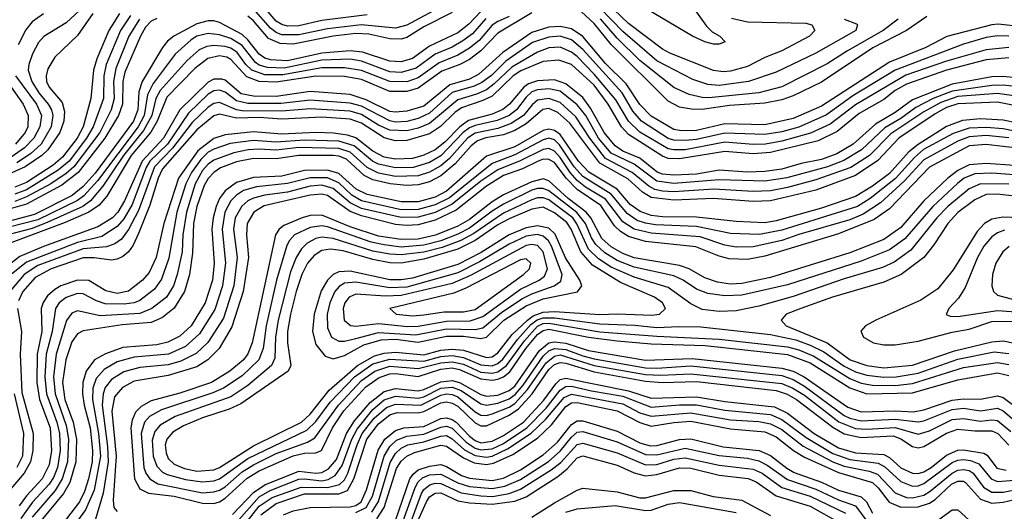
# Model space of a CAD drawing. Header units: inches. Extents: x 501365 to 657855, y 482276 to 547543.
# Tile 508 of 656: x 570507 to 573974, y 533416 to 535148. Entities that reach past the tile are written whole.
import ezdxf

# ---------------------------------------------------------------- set-up
doc = ezdxf.new("R2010")
doc.units = ezdxf.units.IN
doc.header["$MEASUREMENT"] = 0
doc.layers.add('A5573', color=7, linetype='Continuous')

msp = doc.modelspace()

# ---------------------------------------------------------------- linework, layer by layer
at = {"layer": 'A5573', "color": 5}
for points, elevation in [([(573013.5, 535153.5), (573070, 535140.2), (573275.4, 535135.4), (573295.5, 535130), (573307.2, 535110), (573287.4, 535090), (573190, 535037.7), (573130, 535015), (573070, 534982.7), (573010, 534966), (572984.4, 534964.4), (572950, 534969.3), (572796.5, 535030), (572770, 535044.4), (572650, 535135), (572519.9, 535259.9)], 3420), ([(572823.2, 535270), (572925.2, 535125.2), (572945.1, 535105.1), (572972.1, 535090), (572991, 535070), (572970, 535061.3), (572950, 535061.8), (572919.6, 535070), (572875.7, 535090), (572683.8, 535203.8)], 3380), ([(573410.2, 535150), (573452.8, 535132.8), (573456.8, 535130), (573450.7, 535110), (573310, 535030.3), (573170, 534963.1), (573072.6, 534930), (572970, 534915.5), (572930, 534919.1), (572877.2, 534937.2), (572750, 535003.3), (572630, 535106.4), (572510.5, 535230.5)], 3440), ([(570748.3, 535210), (570670, 535137.1), (570591.2, 535088.8), (570573, 535067), (570551.9, 535028.1), (570538.8, 534990), (570536.9, 534970), (570548.9, 534930), (570574.3, 534890), (570607.2, 534850), (570619.1, 534830), (570623.4, 534810), (570617.1, 534770), (570581.7, 534710), (570544.6, 534675.4), (570496.1, 534643.9)], 3260), ([(572010, 535204.2), (571870, 535129.1), (571830, 535118.6), (571710, 535130.1), (571590, 535115.7), (571490, 535094.2), (571430, 535094.6), (571410, 535102.5), (571390, 535117.5), (571330, 535186.7)], 3360), ([(571730, 535164.5), (571570, 535144.7), (571490, 535126), (571450, 535125.4), (571430, 535130.7), (571410, 535142.9), (571360, 535200)], 3340), ([(573701.2, 535158.8), (573629.6, 535110), (573510.9, 535049.1), (573330, 534927.9), (573230, 534879.1), (573190, 534865.3), (573130, 534853.5), (573005.8, 534845.8), (572910, 534831.8), (572872.3, 534832.3), (572830, 534839.8), (572790, 534860.6), (572590, 535060.7), (572530, 535134), (572470, 535189.1)], 3480), ([(570764.3, 535170), (570710, 535092.5), (570630, 535015.7), (570605.3, 534974.7), (570599.9, 534950), (570601.3, 534930), (570610.1, 534910), (570656.1, 534856.1), (570664.5, 534824.5), (570661.9, 534790), (570647.9, 534750), (570605.6, 534690), (570584.8, 534670), (570526.3, 534630), (570307.3, 534532.7)], 3280), ([(570990, 535152.4), (570970, 535142.2), (570950, 535121.1), (570931.8, 535090), (570877.3, 534962.8), (570869.7, 534930), (570868.3, 534850), (570854.2, 534810), (570806.1, 534730), (570711.9, 534610), (570655.3, 534564.7), (570530, 534497.6), (570414.4, 534465.6)], 3380), ([(572130, 535177.2), (572088.4, 535131.6), (572050, 535102), (571950, 535054.7), (571890, 535011), (571850, 534999.6), (571810, 535002), (571713.7, 535033.7), (571670, 535038.4), (571570.1, 535030.1), (571450, 535003.4), (571390, 535006.2), (571370, 535012.5), (571350, 535026), (571310, 535077.4), (571290, 535095.7), (571210, 535138.5), (571190, 535143.9), (571170, 535143.6), (571130, 535133), (571049.2, 535090), (571027.3, 535072.7), (571010, 535050), (570938.4, 534930), (570926.6, 534893.4), (570922.9, 534830), (570907.9, 534790), (570772.2, 534607.8), (570730, 534560.2), (570691.1, 534528.9), (570558.4, 534461.6), (570447.8, 534432.2)], 3420), ([(572310, 535172.2), (572190, 535100.6), (572130, 535037.9), (572090, 535007.9), (572056.1, 534990), (571993.4, 534966.6), (571910, 534906.2), (571870, 534894.7), (571810, 534895.2), (571710, 534936.9), (571650, 534947.4), (571549.5, 534949.5), (571410, 534927.3), (571350, 534929.7), (571307, 534947), (571250, 535008.2), (571235.6, 535015.6), (571210, 535020.5), (571169.1, 535010.9), (571123.8, 534976.2), (571024.7, 534875.3), (570990.3, 534790), (570968, 534752), (570899, 534670), (570813.7, 534526.3), (570786, 534494), (570750.1, 534469.9), (570667, 534433), (570470, 534359.1)], 3480), ([(572230, 535159.2), (572190, 535141.3), (572170, 535128.6), (572124.9, 535075.1), (572090, 535047), (572050, 535022.9), (571984, 534996.1), (571910, 534943), (571870, 534929.3), (571810, 534930), (571710, 534968.8), (571650, 534978.8), (571570, 534978.5), (571433.3, 534953.3), (571370, 534953.2), (571323.7, 534970), (571302.8, 534990), (571272.3, 535032.3), (571250, 535047.6), (571230, 535053.9), (571190, 535057.1), (571166.1, 535053.9), (571138, 535042), (571096, 535004), (571001.8, 534898.2), (570986.2, 534870), (570971.5, 534810), (570942.9, 534757.1), (570872.7, 534670), (570799.1, 534560.9), (570756, 534510), (570728.8, 534490), (570605.5, 534434.5), (570550, 534412.7), (570470, 534390.9)], 3460), ([(572147.8, 535152.2), (572101.4, 535098.6), (572067.1, 535072.9), (572030, 535051.1), (571970, 535026.3), (571902.4, 534977.6), (571850, 534962.2), (571810, 534964.8), (571710, 535001.5), (571670, 535008.3), (571570, 535004.8), (571437.5, 534977.5), (571379.2, 534979.2), (571350, 534987.7), (571336.9, 534996.9), (571290, 535057.3), (571250, 535082.1), (571210, 535094.5), (571170, 535099.5), (571130.6, 535089.4), (571110, 535077.4), (571053.5, 535026.5), (570976.6, 534923.4), (570956.8, 534883.2), (570944.5, 534810), (570923.7, 534770), (570780.3, 534579.7), (570732.5, 534527.5), (570709.6, 534510.4), (570570, 534442.9), (570470, 534416.5)], 3440), ([(570858.6, 535170), (570820.5, 535110), (570778.3, 535010), (570766.1, 534970), (570757.4, 534870), (570729.7, 534770), (570708.7, 534730), (570656.8, 534663.2), (570624.7, 534635.3), (570530, 534574.5), (570490, 534557.6)], 3320), ([(570897, 535163), (570861.5, 535110), (570811.6, 534990), (570802.6, 534950), (570801.9, 534870), (570765.4, 534770), (570742.3, 534730), (570680.7, 534650), (570642.5, 534617.5), (570530, 534549), (570490, 534533)], 3340), ([(570929, 535150), (570890.7, 535090), (570844.6, 534975.4), (570837.2, 534930), (570838.8, 534870), (570828.3, 534830), (570788.9, 534750), (570696.9, 534630), (570670, 534606.1), (570616.3, 534570), (570530, 534523.4), (570490, 534507.7)], 3360), ([(570590, 535168.2), (570550, 535139.9), (570527.7, 535112.3), (570501, 535059)], 3240), ([(572030, 535173.4), (571930, 535122.7), (571870, 535085.7), (571850, 535079.5), (571810, 535079.9), (571736.5, 535096.5), (571690, 535098.7), (571610, 535089.8), (571470, 535062.2), (571423.6, 535063.6), (571382.2, 535082.2), (571330, 535143.4), (571310, 535160.2)], 3380), ([(573600.3, 535150), (573547.6, 535110), (573421.3, 535038.7), (573350, 534991.9), (573190, 534910.8), (573110, 534889.8), (572932.9, 534872.9), (572910, 534873.5), (572864.3, 534884.3), (572810, 534908.9), (572690, 535004.3), (572610, 535082.6), (572551.3, 535151.3)], 3460), ([(574037.4, 535122.6), (573951.9, 535131.9), (573930, 535130), (573771.8, 535088.2), (573697.3, 535050), (573570, 534997.8), (573330, 534843.3), (573230, 534799.9), (573130, 534778.1), (572990, 534780.9), (572890, 534758), (572836.8, 534756.8), (572810, 534761), (572730, 534808.6), (572690, 534849.6), (572642.5, 534922.5), (572570, 534993.4), (572490, 535089), (572450, 535115.5), (572410, 535124.4), (572370, 535121.4), (572310, 535103.2), (572207.6, 535032.4), (572123.9, 534956.1), (572090, 534938.5), (572021.5, 534918.5), (571930, 534843.5), (571870, 534825.1), (571830, 534821.9), (571810, 534825), (571726.1, 534866.1), (571670, 534883.8), (571530, 534894.5), (571410, 534877.7), (571330, 534878), (571287, 534887), (571230, 534935.1), (571218.8, 534938.8), (571190, 534938.1), (571170, 534928), (571070, 534830.5), (571012.9, 534730), (570937.8, 534650), (570875.9, 534510), (570852.3, 534470), (570833.2, 534450), (570781.4, 534418.6), (570590.6, 534349.4), (570506.6, 534313.4), (570461.7, 534278.3)], 3520), ([(573989.8, 535090.2), (573950, 535091.2), (573910, 535084.7), (573830, 535061.4), (573590, 534970.1), (573440.7, 534879.3), (573347.3, 534812.7), (573250.2, 534769.8), (573190, 534752.9), (573130, 534743.2), (572990, 534748.2), (572890, 534726.4), (572850, 534722.3), (572810, 534723.3), (572790, 534729.6), (572696.6, 534790), (572665.7, 534825.7), (572627.7, 534890), (572490, 535043.1), (572450, 535077), (572410, 535090), (572370, 535086.9), (572313, 535067), (572218, 535002), (572168.3, 534951.7), (572133.7, 534926.3), (572106.6, 534913.4), (572030, 534891), (571950, 534819), (571910, 534799.3), (571870, 534789.6), (571830, 534787.5), (571810, 534791.3), (571710, 534843.3), (571670, 534854.1), (571530, 534864.9), (571427.6, 534852.4), (571310, 534853.1), (571270, 534862.6), (571230, 534892.1), (571210, 534900.1), (571190, 534897.6), (571170, 534886.1), (571101.6, 534818.4), (571026.8, 534710), (570965.2, 534650), (570952.2, 534627.8), (570902.7, 534497.3), (570873.6, 534446.4), (570850, 534419), (570795.6, 534384.4), (570710, 534362.7), (570530, 534293.8), (570476.7, 534250)], 3540), ([(573990, 535050.4), (573910, 535042), (573770, 535002.3), (573627.2, 534952.8), (573450, 534848.4), (573360.4, 534779.6), (573291.9, 534748.1), (573190, 534719.8), (573132.7, 534710), (573090, 534708), (572990, 534715.9), (572850, 534689.7), (572810, 534689), (572790, 534693.4), (572690, 534752), (572650.8, 534790), (572606.1, 534866.1), (572530, 534955.8), (572470, 535018.7), (572450, 535033.9), (572410, 535051), (572370, 535048.4), (572330, 535033.7), (572239.2, 534980.8), (572178, 534922), (572150, 534901.3), (572114.7, 534885.3), (572050, 534866), (571950, 534782.6), (571910, 534765.2), (571870, 534756), (571810, 534758.5), (571770, 534776.2), (571710, 534814.1), (571670, 534825.4), (571530, 534834), (571430, 534825.2), (571290, 534827.4), (571270, 534830.3), (571210, 534855.7), (571190, 534852.5), (571170, 534839.8), (571114, 534786), (571044.4, 534695.6), (570981.1, 534630), (570924.7, 534475.3), (570890, 534409.2), (570864.7, 534375.3), (570841.4, 534358.6), (570812.8, 534347.2), (570730, 534340.3), (570570, 534282), (570521.9, 534250), (570472.1, 534190)], 3560), ([(573990, 535013.6), (573910, 535006.8), (573769.9, 534970.1), (573630, 534921), (573590, 534897.9), (573550, 534866.5), (573462.3, 534817.7), (573385.8, 534754.2), (573318.7, 534721.3), (573150, 534679.8), (573090, 534675.6), (572990, 534683.6), (572830, 534657.3), (572790, 534659.2), (572770, 534666.9), (572650, 534743.5), (572625.3, 534770), (572578.8, 534850), (572530, 534917), (572450, 534990), (572405.3, 535005.3), (572350, 535001), (572271.7, 534968.3), (572244.9, 534950), (572170, 534878.6), (572137, 534863), (572062.1, 534837.9), (572038.8, 534821.2), (571988.1, 534771.9), (571950, 534746.3), (571870, 534722.4), (571830, 534721.2), (571790, 534731.2), (571710, 534783.5), (571670, 534797), (571570, 534804.6), (571430, 534797.9), (571350, 534803.9), (571270, 534801.5), (571210, 534814.6), (571190, 534809.3), (571130, 534760.3), (571010, 534622.6), (570994.3, 534590), (570965, 534495), (570925, 534395), (570906, 534354), (570889.3, 534330.7), (570870, 534313.9), (570850, 534304.3), (570830, 534300.9), (570768.7, 534308.7), (570730, 534308.7), (570617.6, 534270), (570560.7, 534239.3), (570517.3, 534190), (570502.5, 534157.5)], 3580), ([(570492.1, 534950), (570565.6, 534850), (570582.8, 534810), (570577.9, 534770), (570556.4, 534730), (570523.2, 534696.8), (570476.6, 534663.4)], 3240), ([(574170, 534928.9), (573967.8, 534947.8), (573930, 534946.9), (573790, 534920.8), (573650, 534865.3), (573590, 534821.4), (573520, 534780), (573442, 534710), (573384.4, 534675.6), (573330, 534655.7), (573258.8, 534641.2), (573190, 534621), (573130, 534613), (573070, 534610.9), (572970, 534617.4), (572890, 534604.1), (572810, 534600), (572770, 534603.4), (572750.9, 534610.9), (572690, 534659.8), (572630, 534684.9), (572603.3, 534703.3), (572564.6, 534750), (572516.3, 534836.3), (572490, 534874), (572430, 534922.2), (572390, 534936.2), (572330, 534932), (572298.6, 534921.4), (572281.8, 534910), (572231.1, 534850), (572207.9, 534832.1), (572170, 534815.4), (572087.5, 534792.5), (572056.2, 534770), (572003.9, 534716.1), (571970, 534689.3), (571930, 534670.8), (571890, 534659.2), (571830, 534656.4), (571790, 534664), (571750, 534684.8), (571690, 534731.3), (571661.5, 534741.5), (571611.4, 534748.6), (571550, 534750.5), (571430, 534744.1), (571330, 534752.7), (571230, 534742.8), (571190, 534728.9), (571133.6, 534686.4), (571065.6, 534590), (571013.6, 534430), (570986.9, 534310), (570962.1, 534257.9), (570938.9, 534230), (570890, 534192), (570850, 534183.3), (570810, 534192.3), (570750, 534229.2), (570710, 534230), (570651.6, 534210), (570630, 534197.4), (570604.9, 534175.1), (570588.9, 534151.1), (570582.6, 534130), (570584.6, 534050), (570568.3, 533970), (570567, 533870), (570576.1, 533810), (570614, 533710), (570618.6, 533630), (570610, 533579.9), (570585.5, 533530), (570530, 533470.6), (570504.3, 533435.7)], 3620), ([(570462.5, 534930), (570518.3, 534850), (570536.2, 534810), (570534.9, 534770), (570526.2, 534750), (570491.5, 534710)], 3220), ([(574170, 534894.5), (573970, 534916.9), (573930, 534916.6), (573790, 534896.3), (573723.1, 534870), (573661.8, 534838.2), (573610, 534800.2), (573552.9, 534767.1), (573470.5, 534689.5), (573408.7, 534651.3), (573351, 534629), (573208.6, 534591.4), (573130, 534578.9), (572970, 534583.9), (572810, 534570.6), (572750, 534579), (572670, 534639), (572590, 534677.9), (572545.2, 534730), (572500.2, 534810), (572470, 534848.3), (572410, 534895.6), (572370, 534904.6), (572330, 534901.3), (572310, 534893.4), (572290, 534875), (572256.6, 534830), (572229.7, 534810), (572187.6, 534792.4), (572110, 534775.5), (572090, 534766.4), (572068.4, 534750), (571990, 534668.4), (571950, 534645), (571892.3, 534627.7), (571830, 534625.5), (571770, 534638.7), (571749.5, 534649.5), (571684, 534704), (571630, 534720.5), (571510, 534723.9), (571410, 534716.7), (571330, 534722.6), (571248.2, 534711.8), (571190, 534692.3), (571170, 534681), (571144.2, 534655.8), (571111.7, 534610), (571091.4, 534570), (571060.4, 534470), (571031.7, 534308.3), (571006.2, 534233.8), (570981.4, 534198.6), (570930, 534158.7), (570909.8, 534150.1), (570874, 534146), (570807.4, 534147.4), (570777.2, 534157.2), (570730, 534182.7), (570710, 534183.4), (570670, 534169.6), (570645.5, 534150), (570632.4, 534130), (570620.4, 534050), (570599.7, 533970), (570595.5, 533890), (570600.9, 533830), (570637.3, 533730), (570646.7, 533690), (570649.3, 533630), (570639.5, 533570), (570625.1, 533534.9), (570610, 533512), (570551.1, 533448.9), (570510, 533391)], 3640), ([(574250, 534844.9), (573950, 534888.2), (573810, 534876.9), (573750, 534856), (573690, 534823.3), (573574.2, 534745.8), (573498.8, 534670), (573432.9, 534627.1), (573310, 534583.8), (573210, 534556.3), (573150, 534545.5), (573090, 534542.8), (572951.4, 534551.4), (572810, 534541.3), (572770, 534543.4), (572742.9, 534550), (572721.6, 534561.6), (572663.7, 534610), (572570, 534659.5), (572514.9, 534730), (572465.5, 534805.5), (572410, 534855.7), (572370, 534870.8), (572330, 534864.4), (572311.6, 534848.4), (572281, 534810), (572237.6, 534782.4), (572190, 534765), (572110, 534748.4), (572083.8, 534730), (572020.6, 534659.4), (571990, 534632.8), (571950, 534610.5), (571910, 534598.2), (571830, 534596), (571770, 534606.9), (571730, 534627.3), (571670, 534681.4), (571630, 534694.6), (571490, 534697.4), (571410, 534688.2), (571350, 534692), (571310.9, 534689.1), (571260.7, 534679.3), (571190, 534653.5), (571170, 534639.1), (571150, 534616.6), (571124.7, 534570), (571093.6, 534470), (571081.5, 534390), (571078.2, 534330), (571060.7, 534250), (571048.1, 534210), (571023.4, 534170), (570971.9, 534130), (570930, 534113.1), (570790, 534105.2), (570710, 534121.9), (570690, 534114), (570671.4, 534088.6), (570635.3, 533970), (570625.6, 533890), (570630.9, 533830), (570670, 533717.9), (570678.3, 533670), (570674.8, 533590), (570656.4, 533530), (570631, 533490), (570550, 533395.7)], 3660), ([(574050, 534837.9), (573950, 534857.8), (573810, 534851.5), (573770, 534838.3), (573730, 534816.5), (573602.1, 534730), (573528.1, 534651.9), (573450, 534598.7), (573310, 534547.6), (573150, 534509.6), (573090, 534507.8), (572950, 534518.6), (572810, 534512.4), (572730, 534521.8), (572699.9, 534539.9), (572647.6, 534587.6), (572550, 534642.4), (572443.4, 534783.4), (572401.1, 534821.1), (572370, 534835.3), (572348.3, 534831.7), (572290, 534781.3), (572250, 534757.9), (572210, 534742.1), (572147.9, 534732.1), (572118.8, 534721.2), (572096.5, 534703.5), (572039.8, 534640.2), (571990, 534597.9), (571950, 534576.5), (571910, 534565.9), (571870, 534563.9), (571810.8, 534569.2), (571750, 534583.2), (571719.6, 534599.6), (571656.9, 534656.9), (571630, 534667.5), (571610, 534669.4), (571490, 534670), (571410, 534657.7), (571330, 534659.3), (571270, 534646.7), (571214.2, 534625.8), (571190.3, 534609.7), (571170, 534588.6), (571156.6, 534563.4), (571130.4, 534490), (571118.1, 534430), (571115, 534325), (571104.8, 534250), (571087, 534190), (571050, 534131.6), (571010, 534099.4), (570970, 534081.6), (570867.5, 534072.5), (570730, 534051.9), (570710, 534041.3), (570690, 534013), (570668.7, 533950), (570657.8, 533870), (570665.7, 533810), (570695, 533730), (570706.7, 533670), (570704.4, 533590), (570682.9, 533517.1), (570660.8, 533479.2), (570570.6, 533369.4)], 3680), ([(574290, 534728.6), (573970, 534793.6), (573890, 534798.1), (573826.8, 534793.2), (573770, 534771.4), (573670, 534708.8), (573637.7, 534682.3), (573570, 534606.1), (573510, 534561.9), (573450, 534525), (573330, 534484.5), (573170, 534439), (573130, 534432.5), (573030, 534436.8), (572890, 534452.2), (572770, 534453.2), (572730, 534458.7), (572691.8, 534471.8), (572656.9, 534496.9), (572610, 534550.4), (572510.8, 534610.8), (572474.4, 534650), (572410, 534743), (572390, 534757.4), (572370, 534762.7), (572350, 534757.4), (572250, 534700.4), (572150, 534667), (572010, 534544), (571970, 534523.2), (571910, 534506.8), (571850, 534506.6), (571730, 534531.8), (571691.1, 534551.1), (571630, 534606.2), (571590, 534617.6), (571510, 534616.8), (571430, 534597.2), (571330, 534592), (571270, 534574.8), (571230, 534545.3), (571210, 534517.7), (571197.9, 534490), (571187.4, 534450), (571183.1, 534410), (571191.1, 534290), (571185.6, 534230), (571159.7, 534150), (571110.8, 534070), (571070, 534032.9), (571028.5, 534011.5), (570990, 534002.4), (570870, 533992.7), (570808.8, 533971.2), (570770, 533949.3), (570741.1, 533910), (570729.3, 533870), (570727.3, 533830), (570733.3, 533790), (570754.7, 533710), (570763.4, 533630), (570761.2, 533590), (570749, 533530), (570734.5, 533485.5), (570716.7, 533450), (570610, 533310)], 3720), ([(574163.4, 534723.4), (573970, 534763.7), (573910, 534768.6), (573850, 534765.5), (573793.3, 534746.7), (573689.8, 534690.2), (573657.1, 534662.9), (573591.1, 534588.9), (573502, 534518), (573456.4, 534490), (573190, 534405.9), (573111.5, 534391.5), (573010, 534395.1), (572890, 534419.4), (572745.5, 534425.5), (572710, 534431), (572681.1, 534441.1), (572645.2, 534465.2), (572590, 534533.8), (572490, 534595.7), (572459.5, 534630), (572407.5, 534707.5), (572390, 534725.2), (572370, 534730.9), (572350, 534724.6), (572250, 534672), (572170, 534641.8), (572019.6, 534520.4), (571970, 534495.2), (571910, 534479.4), (571850, 534478.6), (571710, 534510), (571676.3, 534530), (571630, 534573.2), (571590, 534591), (571529.2, 534590.8), (571450, 534570.9), (571341, 534559), (571294.3, 534545.7), (571269.8, 534530.2), (571250.3, 534510), (571229.5, 534470), (571219.6, 534410), (571231.6, 534290), (571221.3, 534210), (571193.2, 534126.8), (571139.2, 534040.8), (571090, 533997.1), (571030.7, 533970), (570910, 533959.3), (570850, 533943.1), (570803.9, 533916.1), (570775.9, 533884.1), (570764.6, 533850), (570762.6, 533810), (570784.1, 533690), (570790.6, 533610), (570769.3, 533490.7), (570738.8, 533421.2), (570650, 533300.5)], 3740), ([(573990, 534731.5), (573910, 534739.6), (573850, 534734.7), (573810, 534720), (573690, 534654.3), (573620.8, 534579.2), (573537.4, 534502.6), (573476.8, 534463.2), (573430, 534442.9), (573250, 534391.4), (573190, 534369.8), (573090, 534348.3), (573030, 534347), (572990, 534354.2), (572902.7, 534382.7), (572730, 534396.1), (572670, 534410.1), (572630, 534436.1), (572570, 534516), (572498.5, 534558.5), (572470, 534581.6), (572445, 534610), (572410, 534663), (572390, 534685.2), (572370, 534694.2), (572350, 534691.2), (572269.1, 534650.9), (572190, 534619.4), (572130, 534579.3), (572030, 534497.6), (571970, 534468.2), (571910, 534452.4), (571850, 534450.9), (571710, 534482.4), (571670, 534502.2), (571610, 534553.5), (571570, 534565.1), (571530, 534561.3), (571450, 534540.4), (571370, 534529.4), (571330, 534519.4), (571309.7, 534510), (571288.6, 534491.4), (571265.6, 534450), (571259.5, 534410), (571272.3, 534310), (571260.3, 534210), (571224, 534096), (571169.1, 534010.9), (571127.8, 533972.2), (571074.5, 533945.5), (571030, 533931.8), (570930, 533922.6), (570873.1, 533906.9), (570830, 533880.1), (570807.9, 533852.1), (570800.3, 533830), (570796.9, 533790), (570815.8, 533644.2), (570817.7, 533590), (570800.3, 533479.7), (570768.2, 533368.2)], 3760), ([(574010, 534696.6), (573910, 534708.1), (573850, 534703.9), (573710, 534628.5), (573570, 534482.1), (573515.9, 534444.1), (573390, 534393.1), (573130, 534314.3), (573070, 534303), (573005.1, 534305.1), (572970, 534314.5), (572888.1, 534348.1), (572710, 534367), (572650, 534384.3), (572622, 534402), (572601.5, 534421.5), (572553.4, 534493.4), (572469.6, 534550), (572430.9, 534590), (572390, 534644.5), (572370, 534655.7), (572350, 534656), (572330, 534648.9), (572277.1, 534622.9), (572210, 534598.5), (572150, 534561), (572043.6, 534476.4), (571970, 534441.2), (571910, 534425.8), (571870, 534422.6), (571830, 534426.8), (571710, 534456.9), (571670, 534472.6), (571590, 534528.7), (571570, 534533.3), (571530, 534529.8), (571367.8, 534492.2), (571330.8, 534470), (571307.9, 534430), (571305.3, 534390), (571312.8, 534310), (571293.3, 534190), (571254.2, 534065.8), (571209.5, 533990), (571169.1, 533950), (571130, 533924.9), (571030, 533895), (570910, 533875), (570868.1, 533851.9), (570841, 533819), (570830.7, 533769.3), (570846.4, 533610), (570835.2, 533455.2), (570838.1, 533430), (570850, 533415.6)], 3780), ([(574010, 534634.5), (573910, 534641.1), (573850, 534636.5), (573810, 534617.1), (573775.5, 534590), (573690.7, 534509.3), (573610, 534415.3), (573550, 534373.6), (573430, 534326.3), (573150, 534239.7), (573050, 534218.2), (573010, 534216.6), (572963.6, 534223.6), (572918.7, 534238.7), (572864, 534270), (572830, 534282.5), (572670.9, 534309.1), (572630, 534323.9), (572590, 534348.1), (572556.9, 534376.9), (572518.2, 534450), (572501.7, 534470), (572438.3, 534518.3), (572370, 534580.1), (572350, 534587.6), (572310, 534576.9), (572210, 534531.5), (572170, 534506.7), (572090, 534443.8), (572050, 534420.6), (571971.4, 534388.6), (571910, 534374.8), (571850, 534373.2), (571770, 534385.3), (571670, 534418.2), (571570, 534459.5), (571530, 534457.7), (571501.1, 534450), (571436.8, 534423.2), (571420.1, 534410), (571407.8, 534390), (571325.6, 534010), (571310, 533970.9), (571294.3, 533950), (571247.1, 533910), (571182.2, 533870), (571070, 533832.3), (570970, 533804.7), (570934.1, 533785.9), (570914.4, 533765.6), (570902.3, 533737.7), (570898.2, 533710), (570910.9, 533530.9), (570930, 533495.5), (570960.2, 533480.2), (571050, 533469.4), (571150, 533444.9), (571190, 533444), (571210, 533450), (571230, 533462.7), (571307.5, 533532.5), (571350, 533558.6), (571470, 533612), (571510, 533620.4), (571550, 533621.9), (571569.4, 533630.6), (571607.8, 533710), (571647.9, 533770), (571725.7, 533854.3), (571772.5, 533887.5), (571810, 533900.9), (571830, 533902), (571910, 533891.5), (571990, 533916.8), (572030, 533921), (572055.9, 533915.9), (572130, 533882.3), (572170, 533878.3), (572190, 533881.1), (572210, 533889.5), (572232.3, 533907.7), (572289.3, 533990), (572330, 534038.4), (572350, 534053.3), (572370, 534057.6), (572510, 534029.7), (572610, 534016.6), (572730, 534005.9), (572920.7, 534000.7), (573210, 533968.3), (573290, 533939.4), (573430, 533851.5), (573490, 533829.9), (573650, 533833.9), (573810, 533879.8), (573950, 533903.9), (573990, 533894.1)], 3820), ([(574010, 534601.4), (573930, 534607.2), (573870, 534605.3), (573832, 534590), (573810, 534572), (573722.4, 534490), (573624, 534376), (573570, 534337.6), (573470, 534297.8), (573210, 534213.9), (573050, 534177.1), (572990, 534174.7), (572930, 534183.2), (572890, 534198.8), (572842.9, 534230), (572810, 534245.5), (572670, 534275.8), (572610, 534299.8), (572567.1, 534327.1), (572535.4, 534355.4), (572519.6, 534379.6), (572498.8, 534430), (572468.5, 534468.5), (572370, 534544.7), (572350, 534553.2), (572330, 534553.6), (572310, 534547.3), (572210, 534498.3), (572170, 534473.9), (572090, 534413.3), (572050, 534391.9), (571990, 534369.2), (571930, 534353.6), (571850, 534347), (571790, 534354.5), (571744.2, 534364.2), (571590, 534418.1), (571570, 534421.6), (571530, 534416), (571474, 534390), (571456.4, 534370), (571447.8, 534352.2), (571411, 534230), (571374, 534070), (571364.1, 533990), (571349.2, 533950), (571290, 533893), (571224.7, 533850), (571186.8, 533833.2), (571006.5, 533773.5), (570963.1, 533750), (570945.9, 533730), (570934.5, 533690), (570943.6, 533570), (570950.3, 533550), (570965.1, 533530), (570993.2, 533513.2), (571150, 533481.6), (571190, 533484.2), (571210, 533490.6), (571230, 533502.7), (571290, 533554.9), (571330, 533580.2), (571410, 533619.3), (571520.2, 533659.8), (571545.6, 533674.4), (571629.2, 533790), (571710, 533877), (571757.4, 533910), (571810, 533927.3), (571910, 533918.6), (571990, 533939.1), (572030, 533942.7), (572070, 533934), (572130, 533906.2), (572170, 533902.8), (572190, 533907.2), (572220.4, 533930), (572283.8, 534016.2), (572330, 534068), (572350, 534077.2), (572370, 534079.3), (572550, 534048.1), (572750, 534032.7), (572970, 534023), (573210, 533996), (573250, 533985.4), (573303.2, 533963.2), (573430, 533884.4), (573470, 533867.9), (573510, 533860), (573590, 533859.5), (573650, 533866.2), (573830, 533922.7), (573950, 533940.9), (573990, 533933.7)], 3840), ([(573990, 534568.2), (573890, 534569.7), (573850, 534552.3), (573775, 534490), (573736.8, 534450), (573644.3, 534335.7), (573586, 534294), (573544.5, 534275.5), (573410, 534234.8), (573230, 534172.6), (573110, 534139.1), (573030, 534122.6), (572970, 534119.4), (572910, 534126.9), (572870, 534146.4), (572790, 534204.5), (572670, 534241), (572590, 534275.9), (572545.3, 534305.3), (572510, 534339.7), (572469.1, 534429.1), (572453.9, 534450), (572370, 534513), (572350, 534520), (572330, 534519.9), (572310, 534513.5), (572210, 534466.1), (572105.4, 534394.6), (572060.1, 534370), (571994.5, 534345.5), (571930, 534329.4), (571850, 534319.9), (571810, 534322.2), (571750, 534333), (571610, 534376.8), (571570, 534381.4), (571550, 534377), (571519.4, 534360.6), (571499, 534341), (571480.3, 534310), (571460.2, 534259.8), (571416.2, 534090), (571407.9, 534030), (571404.6, 533955.4), (571393.1, 533930), (571310, 533859), (571250, 533819.8), (571053.8, 533750), (571000.8, 533719.2), (570982.8, 533697.2), (570973.4, 533666.6), (570976.6, 533610), (570990, 533575.2), (571010, 533554.5), (571025.6, 533545.6), (571090, 533528.2), (571150, 533519.8), (571190, 533523.2), (571210, 533530), (571310, 533601.8), (571518.1, 533701.9), (571550, 533732.2), (571599.9, 533800.1), (571685.9, 533890), (571750, 533935.2), (571810, 533952.2), (571930, 533944.7), (571990, 533961.1), (572030, 533964.6), (572070, 533958.2), (572130, 533932.1), (572170, 533928.2), (572190, 533936.5), (572207.6, 533952.4), (572259.2, 534020.8), (572306.2, 534073.8), (572328.8, 534091.2), (572350, 534098), (572390, 534098), (572550, 534076.3), (572672.4, 534072.4), (572750, 534063.6), (572827.7, 534067.7), (572905.6, 534065.6), (573150, 534038.5), (573239.7, 534019.7), (573290, 534001.1), (573338.2, 533978.2), (573410, 533927.2), (573450, 533907.9), (573490, 533895.7), (573548.9, 533888.9), (573592.6, 533890), (573670, 533902.2), (573810, 533952.3), (573937.8, 533977.8), (573990, 533972.3)], 3860), ([(574010, 534526.4), (573950, 534533.6), (573910, 534532), (573870, 534513.8), (573810, 534468.2), (573775, 534430), (573725.7, 534354.3), (573690, 534310.7), (573610.2, 534249.8), (573550, 534223.6), (573369.3, 534170), (573257.1, 534130), (573205.9, 534110), (573188.1, 534090), (573205.4, 534070), (573350, 534009.3), (573431.3, 533950), (573490, 533930), (573550, 533921.4), (573650, 533930.6), (573798.5, 533981.5), (573930, 534013.5), (573970, 534016.2), (574010, 534008.1)], 3880), ([(574030, 534449.6), (573968.3, 534451.7), (573930, 534445.7), (573904.2, 534430), (573877.9, 534402.1), (573793.6, 534266.4), (573740, 534200), (573680.5, 534159.5), (573521.1, 534090), (573485.4, 534070), (573469.1, 534050.9), (573478.2, 534030), (573512.7, 534010), (573550, 534003), (573590, 534002.9), (573670, 534015.3), (573790, 534046.7), (573850, 534057.2), (573930, 534085), (574005.6, 534085.6)], 3920), ([(573974, 534406), (573950, 534397.4), (573930, 534383.3), (573901.5, 534350), (573879.3, 534310), (573836, 534204), (573812.6, 534167.4), (573778.4, 534130), (573769.5, 534109.5), (573783.5, 534103.5), (573810, 534102.6), (573950, 534123.1), (574030, 534117.1)], 3940), ([(573990.9, 534349.1), (573968.7, 534330), (573944.4, 534290), (573932.8, 534250), (573930.1, 534210), (573935.8, 534190), (573950, 534177.7), (574050, 534150.9)], 3960), ([(570498.6, 534130), (570513, 534050), (570508.7, 533970), (570514.1, 533834.1), (570554, 533690), (570553.1, 533630), (570544.7, 533590), (570521.9, 533550), (570460.9, 533479.1)], 3580), ([(571255.7, 533404.3), (571330, 533482.9), (571370, 533509.6), (571490, 533557.9), (571550, 533550.6), (571570, 533552.3), (571594.6, 533565.4), (571621.7, 533598.3), (571657.8, 533690), (571685.6, 533734.4), (571740.6, 533799.4), (571790, 533838.2), (571830, 533849.3), (571910, 533840.8), (571930, 533845.1), (571990, 533872.3), (572030, 533877.1), (572055.6, 533870), (572130, 533827.5), (572150, 533821.4), (572190, 533825.6), (572230, 533841.7), (572250, 533857.4), (572337.2, 533982.8), (572370, 534009.3), (572390, 534013.1), (572430, 534008.3), (572510, 533982.4), (572710, 533948.3), (572874.2, 533954.2), (573190, 533920.7), (573230, 533909.3), (573269.5, 533890), (573422.7, 533782.7), (573470, 533766.4), (573589.9, 533769.9), (573653.6, 533766.4), (573690, 533773.7), (573790, 533807.4), (573830, 533812.3), (573890, 533811.3), (573950, 533823.2), (573970, 533817.2), (574030, 533772.5)], 3780), ([(571270, 533377.1), (571350, 533467.3), (571388.2, 533490), (571490, 533528.9), (571510, 533530.7), (571570, 533523.7), (571592.3, 533527.7), (571617.7, 533542.3), (571642.7, 533577.3), (571676.1, 533670), (571694.7, 533705.3), (571750, 533775.3), (571790, 533809.3), (571830, 533821.7), (571910, 533814.6), (571930, 533818.8), (571990, 533849.7), (572030, 533853.8), (572061.1, 533841.1), (572130, 533794.6), (572150, 533789.9), (572190, 533796.8), (572230, 533812.2), (572251.9, 533828.1), (572280.1, 533859.9), (572350, 533963.2), (572370, 533981.2), (572390.3, 533989.7), (572430, 533986.5), (572490, 533963.3), (572530, 533953.3), (572710, 533921.3), (572750, 533919.8), (572870, 533928.1), (573190, 533894.2), (573230, 533880.5), (573270, 533857.3), (573410, 533754.1), (573430, 533744.3), (573470, 533735.1), (573590, 533740.2), (573670, 533730.8), (573690, 533734.5), (573790, 533774.7), (573830, 533779), (573890, 533770.2), (573950, 533778.9), (573970, 533770), (574010, 533736.3)], 3760), ([(571287, 533353), (571350, 533434.2), (571395.1, 533464.9), (571498.3, 533501.7), (571590, 533499.8), (571632.7, 533510), (571650, 533526.9), (571661.9, 533550), (571694.4, 533650), (571712.8, 533690), (571755.2, 533744.8), (571798.2, 533781.8), (571830, 533793.2), (571918.8, 533790), (571990, 533825.2), (572010, 533829.8), (572030, 533827.8), (572050, 533818.8), (572110, 533766.3), (572130, 533755), (572150, 533753.6), (572170, 533759.1), (572230, 533783.5), (572250, 533796.3), (572295, 533845), (572360.5, 533939.5), (572390, 533963), (572410, 533966.8), (572530, 533929.7), (572710, 533897.5), (572764.5, 533895.5), (572870, 533900.8), (573190, 533866), (573229.7, 533849.7), (573270, 533824.7), (573391.4, 533731.4), (573450, 533707.8), (573490, 533704.9), (573590, 533711.3), (573670, 533688.4), (573710, 533699.9), (573790, 533739.2), (573830, 533742.7), (573890, 533733.4), (573930, 533738.4), (573950, 533735.8), (573997, 533697)], 3740), ([(571355.8, 533404.2), (571410, 533444.1), (571510, 533477.3), (571630, 533477.8), (571660.7, 533490), (571683.7, 533530), (571729.5, 533670.5), (571770, 533724.5), (571810, 533756.2), (571835.4, 533764.6), (571910, 533763.2), (571930, 533767.5), (571990, 533798.7), (572010, 533801.9), (572030, 533797.5), (572050, 533786.5), (572110, 533728), (572130, 533717.2), (572150, 533716.7), (572230, 533755), (572263, 533777), (572311.2, 533830), (572370, 533915.2), (572390, 533933.2), (572410, 533940.3), (572430, 533938.4), (572530, 533907.6), (572710, 533874), (572770, 533869.7), (572890, 533872.9), (573170, 533842.2), (573209, 533829), (573242.4, 533810), (573370, 533712.1), (573410, 533689.3), (573470, 533676.4), (573582.1, 533682.1), (573610, 533671.4), (573650, 533644.6), (573670, 533640.2), (573690, 533644.4), (573770, 533691.2), (573810, 533705.9), (573870, 533699.1), (573930, 533700.1), (573950.7, 533690.7), (573990, 533649.3)], 3720), ([(571435.9, 533404.1), (571470, 533418.3), (571529.6, 533429.6), (571670, 533431.5), (571690, 533436.4), (571708.6, 533450), (571727.7, 533492.3), (571768.6, 533631.4), (571792.5, 533670), (571830, 533701.1), (571859.8, 533710), (571930, 533714.4), (571990, 533742.6), (572010, 533745.4), (572030, 533739.9), (572043.7, 533730), (572090, 533680.4), (572110, 533665.1), (572130, 533657.8), (572170, 533663), (572210, 533682.8), (572280.9, 533730), (572352.7, 533807.3), (572394.5, 533865.5), (572410, 533880), (572430, 533885.7), (572650, 533840.1), (572730, 533814.1), (572890, 533819.3), (572990, 533802.4), (573164.4, 533784.4), (573210, 533762.4), (573304.8, 533690), (573390, 533639.4), (573450, 533622.2), (573550, 533616.5), (573570, 533605.5), (573610, 533569.1), (573650, 533550.9), (573670, 533549.4), (573690, 533554.6), (573715.9, 533570), (573770, 533613.8), (573810, 533632), (573830, 533633.1), (573901.5, 533621.5), (573913.8, 533613.8), (573948.1, 533568.1), (573980.9, 533560.9)], 3680), ([(570486.8, 533830), (570520.1, 533690), (570516, 533610), (570496.3, 533570)], 3560), ([(571690, 533412), (571726.2, 533430), (571748.8, 533470), (571789.5, 533610), (571810, 533644.9), (571833.1, 533666.9), (571870, 533681.4), (571930, 533687.7), (571990, 533712.6), (572010, 533716), (572030, 533709), (572079.1, 533659.1), (572110, 533638.6), (572130, 533632.3), (572170, 533636.3), (572210, 533654.5), (572292.7, 533710), (572360.4, 533779.6), (572410, 533843.1), (572430, 533855.9), (572450, 533857.5), (572520, 533840), (572630, 533821.5), (572730, 533783.4), (572830, 533791), (572890, 533790.7), (572990, 533772.3), (573150, 533757.5), (573190, 533739.9), (573275.6, 533675.6), (573370, 533619.7), (573430, 533598.4), (573530, 533585.2), (573553, 533573), (573610, 533521.3), (573650, 533504.8), (573670, 533505.7), (573690, 533513.8), (573790, 533588.3), (573810, 533596.5), (573830, 533598.3), (573855, 533595), (573883.7, 533583.7), (573927.3, 533530), (573950, 533521.6), (574010, 533526.3)], 3660), ([(571747.1, 533412.9), (571769.9, 533450.1), (571811.5, 533588.5), (571830, 533620.3), (571850, 533639.1), (571873, 533650), (571930, 533661.1), (571990, 533681.4), (572010, 533682.9), (572030, 533671.4), (572073.2, 533633.2), (572110, 533612.9), (572150, 533606.8), (572170, 533610.9), (572224.1, 533635.9), (572308.2, 533691.8), (572359, 533741), (572423.5, 533816.5), (572450, 533829), (572630, 533795), (572690, 533762.9), (572730, 533750.7), (572870, 533762.9), (573010, 533738.9), (573110, 533732.5), (573150, 533724.6), (573190, 533703.9), (573265.8, 533645.8), (573370, 533590.2), (573410, 533575.1), (573497.8, 533557.8), (573527.3, 533547.3), (573590, 533481.6), (573630, 533465), (573650, 533463.5), (573690, 533472.9), (573713.2, 533486.8), (573790, 533550.6), (573810, 533560.6), (573830, 533563.7), (573850, 533559.3), (573863.8, 533550), (573901, 533501), (573930, 533483.8), (573970, 533483.3), (574030, 533495.6)], 3640), ([(571763.9, 533390), (571790.4, 533430), (571833.5, 533566.5), (571850, 533593.1), (571870, 533610.6), (571897.3, 533622.7), (571990, 533649.4), (572010, 533646.1), (572070, 533604.3), (572106.9, 533586.9), (572150, 533581.3), (572174.7, 533585.3), (572243.2, 533616.8), (572330, 533674.1), (572378.8, 533721.2), (572430, 533785.1), (572450, 533798.1), (572470, 533799.3), (572610, 533769.9), (572690, 533728.5), (572730, 533715.7), (572810.5, 533729.5), (572870, 533733.5), (573010, 533706.1), (573130, 533696.4), (573170, 533679), (573231.2, 533630), (573270, 533607), (573390, 533553.3), (573510, 533517.5), (573530, 533499.4), (573568.1, 533448.1), (573610, 533430.2), (573670, 533432.1), (573710, 533444.9), (573730, 533457.8), (573788.1, 533511.9), (573810, 533522.3), (573830, 533522.2), (573837.4, 533517.4), (573890, 533458.9), (573930, 533444.9), (573970, 533448), (574030, 533462.2)], 3620), ([(571830, 533383.9), (571880.8, 533530), (571892.5, 533547.5), (571910, 533561.7), (571950, 533575.6), (571990, 533580.6), (572010, 533574.4), (572062.6, 533542.6), (572090, 533533.1), (572170, 533524.2), (572210, 533532.8), (572270, 533561.8), (572350, 533614.8), (572400.4, 533659.6), (572450, 533722.5), (572470, 533735.2), (572490, 533734.4), (572610, 533698), (572690, 533657.9), (572727, 533647), (572750, 533647.5), (572830, 533669.2), (572870, 533671), (572983.3, 533643.3), (573110.3, 533630.3), (573150, 533612.8), (573207.6, 533567.6), (573233.3, 533553.3), (573330, 533518.4), (573390, 533491), (573470, 533467.2), (573489.1, 533449.1), (573509.6, 533409.6)], 3580), ([(571845.4, 533350), (571899.6, 533500.4), (571910, 533520.2), (571925.5, 533534.5), (571950, 533544.2), (571990, 533546.7), (572050, 533516.3), (572090, 533504), (572170, 533496.1), (572215, 533505), (572270, 533527.9), (572368.6, 533591.4), (572410, 533628.4), (572450, 533677.6), (572470, 533694.5), (572490, 533697.3), (572610, 533660.9), (572710, 533616.5), (572750, 533615), (572850, 533638.9), (572970, 533612.2), (573070, 533603.6), (573110, 533594.4), (573139.1, 533579.1), (573210, 533528), (573310, 533494.6), (573390, 533456.2), (573450, 533435.3), (573510, 533354.7)], 3560), ([(571866.5, 533330), (571921.7, 533478.3), (571930, 533492.9), (571950.3, 533509.7), (571970, 533514.8), (571990, 533513.5), (572061.4, 533481.4), (572130, 533470.4), (572171.3, 533468.7), (572230, 533479.2), (572270, 533493.9), (572378.3, 533561.7), (572411.9, 533588.1), (572470, 533651.1), (572490, 533656), (572610, 533621.9), (572710, 533580), (572750, 533580.7), (572810, 533599.4), (572850, 533604.6), (572970, 533578.2), (573090, 533565.1), (573120.7, 533550), (573190, 533499.8), (573290, 533469.7), (573414.6, 533410)], 3540), ([(571912.7, 533390), (571939.1, 533450), (571950, 533467.1), (571970, 533480.3), (571990, 533480.7), (572050, 533453.5), (572090, 533446.2), (572170, 533440.7), (572250, 533451.4), (572290, 533467.2), (572401.1, 533538.9), (572434.1, 533565.9), (572470, 533604.3), (572490, 533611.9), (572610, 533578.6), (572670, 533551.9), (572710, 533541.5), (572750, 533545.3), (572830, 533569), (572870, 533567.9), (572970, 533542.9), (573072.2, 533532.2), (573099.7, 533519.7), (573170.7, 533470.7), (573290, 533433.9), (573395.1, 533375.1)], 3520), ([(572310, 533395.3), (572390, 533445.5), (572470, 533491), (572490, 533497.6), (572610, 533485), (572690, 533464.1), (572710, 533463.2), (572810, 533489.2), (572870, 533489.8), (572948.1, 533468.1), (573050, 533455.3), (573150, 533401.4)], 3480), ([(572430, 533413.4), (572470, 533424.4), (572603.4, 533436.6), (572710, 533418.5), (572730, 533420.6), (572790, 533441), (572830, 533446.6), (573030, 533412.4)], 3460), ([(573730, 533378.1), (573790, 533421), (573810, 533421.9), (573850, 533385.1)], 3580)]:
    msp.add_lwpolyline(points, dxfattribs=dict(at, elevation=elevation))
for points, elevation in [([(572350, 534487), (572310, 534480.5), (572230, 534446.5), (572190, 534425.2), (572110, 534369.8), (572050, 534339.8), (571930, 534304), (571850, 534290.4), (571810, 534291.1), (571750, 534303), (571646, 534334), (571600.8, 534339.2), (571570, 534334.3), (571543.1, 534316.9), (571520.3, 534290), (571500.4, 534250), (571480.4, 534190), (571459.7, 534110), (571450, 534050), (571449.4, 534009.4), (571461.8, 533930), (571451.7, 533910), (571285.1, 533794.9), (571244.6, 533775.4), (571150, 533745.3), (571083, 533717), (571045.5, 533694.5), (571024.8, 533670), (571019.1, 533650), (571021.8, 533621.8), (571030, 533602.5), (571050, 533582.4), (571086.5, 533566.5), (571130, 533557.9), (571190, 533561.9), (571210, 533570), (571330, 533646.6), (571499.3, 533730), (571530, 533757.8), (571596.7, 533843.3), (571696, 533930), (571755.8, 533964.2), (571790, 533973.5), (571830, 533976.6), (571930, 533967.3), (571990, 533983.3), (572030, 533986.7), (572070, 533983.2), (572150, 533957.8), (572170, 533960.4), (572190, 533974.6), (572241, 534039), (572294.3, 534090), (572315.3, 534104.7), (572350, 534117.5), (572390, 534119.5), (572550, 534108.9), (572610, 534112.2), (572732.7, 534107.3), (572759.7, 534110), (572780.2, 534130), (572769.9, 534150), (572741.6, 534170), (572622.1, 534222.1), (572523.6, 534283.6), (572483, 534330), (572448.5, 534410), (572433.5, 534433.5), (572390, 534468.1)], 3880), ([(572330, 534422.3), (572290, 534415), (572230.4, 534390), (572132.1, 534327.9), (572050, 534285.4), (571890, 534237.7), (571850, 534231.5), (571810, 534232), (571670, 534262.1), (571630, 534259.2), (571610, 534250), (571590, 534230.3), (571567.8, 534192.2), (571543.2, 534110), (571537.7, 534050), (571550, 534003.3), (571582.1, 533962.1), (571610, 533953.1), (571650, 533965.4), (571717.9, 534002.1), (571779.6, 534020.4), (571830, 534022.3), (571910, 534011.7), (572010, 534033.4), (572070, 534032.8), (572130, 534024.8), (572150, 534029.5), (572211.7, 534090), (572290, 534140.2), (572350, 534164.5), (572470.4, 534189.5), (572486.4, 534210), (572478.9, 534230), (572429, 534309), (572392.2, 534392.2), (572370, 534413.7)], 3920), ([(572330, 534391.1), (572290, 534385), (572230, 534356.8), (572125.3, 534294.7), (572050, 534256.3), (571870, 534206.2), (571810, 534203.5), (571690, 534223.3), (571650, 534220.3), (571631.4, 534208.6), (571616.5, 534190), (571598.2, 534150), (571589.3, 534110), (571590, 534062.6), (571604.9, 534030), (571630, 534015.9), (571650, 534015.3), (571690, 534024.7), (571770, 534046.3), (571901.8, 534038.2), (572010, 534058.9), (572110, 534056.7), (572137.3, 534062.7), (572203.8, 534116.2), (572275.3, 534164.7), (572310, 534182.5), (572388.3, 534210), (572412.7, 534227.3), (572417.1, 534250), (572379.4, 534350), (572369.3, 534369.3), (572350, 534385.9)], 3940), ([(572310, 534356.1), (572290, 534352.9), (572093.6, 534246.4), (572030, 534218.5), (571850, 534176), (571794.4, 534174.4), (571690, 534180.6), (571666.3, 534170), (571651.9, 534150), (571645.9, 534130), (571649.4, 534090), (571671.2, 534071.2), (571690, 534068.8), (571770, 534077.2), (571872.7, 534067.3), (571910, 534068.8), (572010, 534085.8), (572092.9, 534087.1), (572137.6, 534102.4), (572270, 534199.2), (572336.3, 534230), (572355.1, 534244.9), (572365.3, 534270), (572349.7, 534330), (572330, 534352.2)], 3960), ([(572290, 534305.6), (572270, 534301.8), (572077.7, 534202.3), (572035.4, 534184.6), (571810.3, 534130), (571832, 534110), (571890, 534104.5), (571930, 534108.1), (572001, 534119), (572070, 534118.7), (572110, 534127.5), (572280.2, 534250), (572302, 534270), (572306, 534290)], 3980)]:
    msp.add_lwpolyline(points, close=True, dxfattribs=dict(at, elevation=elevation))

doc.saveas('drawing.dxf')
